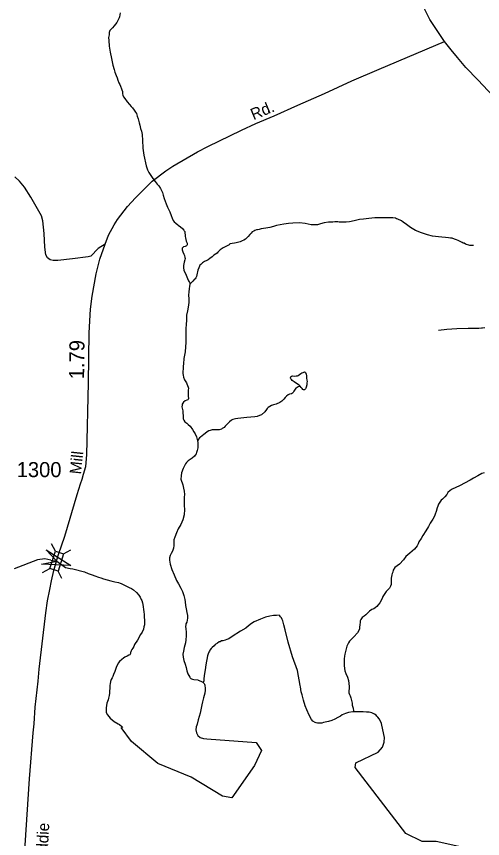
# Model space of a CAD drawing. Extents: x 2220236 to 2384410, y 720751 to 894131.
# Drawn here: x 2284074 to 2287936, y 819421 to 826230 of the extents above; entities that cross this region are included whole.
import ezdxf

# ---------------------------------------------------------------- set-up
doc = ezdxf.new("R2010")
doc.units = 0
for name, color, linetype in [('Exist Hydrographic Creek Single Shore', 7, 'Continuous'), ('Exist Hydrographic Misc Water Feature', 7, 'Continuous'), ('Exist Hydrographic Pond Under 1500 Sq Ft', 7, 'Continuous'), ('Exist Road Non-System Type 51', 7, 'Continuous'), ('Exist Road Primary NC Attributed', 7, 'Continuous'), ('Exist Road Secondary Mileage Hundredths English Label', 7, 'Continuous'), ('Exist Road Secondary Structure Standard Bridge Attributed CELL', 7, 'Continuous'), ('Exist Road Secondary Structure Standard Bridge CELL', 7, 'Continuous'), ('Exist Road Secondary Type 51 Attributed', 7, 'Continuous'), ('Exist Road Secondary Type 51 Label', 7, 'Continuous'), ('Exist Road Secondary Type 51 Number Label', 7, 'Continuous')]:
    doc.layers.add(name, color=color, linetype=linetype)

msp = doc.modelspace()

# ---------------------------------------------------------------- linework, layer by layer
at = {"layer": 'Exist Hydrographic Creek Single Shore'}
for points in [[(2284360.1, 821727.3), (2284307.9, 821738.2), (2284247.2, 821728.5), (2284055.1, 821655.8)], [(2284360.1, 821727.3), (2284408.7, 821718.8), (2284480.3, 821666.5), (2284519.1, 821658), (2284539.8, 821654.4), (2284638, 821630.2), (2284668.2, 821616.4), (2284702, 821604.2), (2284724.2, 821597.2), (2284754.5, 821586.7), (2284772.4, 821581.4), (2284796.5, 821571.1), (2284824.5, 821564), (2284856.8, 821555.8), (2284888.8, 821547.9), (2284918.8, 821540.7), (2284934.5, 821537.1), (2284942.6, 821534.3), (2284991, 821508.7), (2285006.9, 821501.2), (2285027, 821491.6), (2285043.2, 821481.4), (2285069.3, 821459.5), (2285087.3, 821437.8), (2285097.7, 821419.6), (2285103.7, 821408), (2285107.8, 821400.7), (2285111.9, 821392.4), (2285118.1, 821374.2), (2285122.4, 821360), (2285124.6, 821340.3), (2285126.8, 821318.3), (2285128.7, 821298.6), (2285130.8, 821276.2), (2285133.3, 821254.2), (2285135.4, 821230.2), (2285135.6, 821208.2), (2285133.6, 821190.2), (2285130.1, 821176.2), (2285126, 821156.6), (2285114.3, 821129.9), (2285102.5, 821110.5), (2285076.6, 821065.8), (2285053.2, 821028.5), (2285045.3, 821013.3), (2285037.5, 820999.4), (2285029.7, 820987.4), (2285023.6, 820975), (2285021.7, 820966.9), (2285020, 820961.3), (2285017.9, 820953.2), (2285012.1, 820943.5), (2285006.1, 820939.3), (2284990.2, 820930.8), (2284972.3, 820923), (2284960.6, 820915), (2284946.3, 820904.5), (2284928.6, 820888.5), (2284916.5, 820873.9), (2284901, 820838.2), (2284889.5, 820804), (2284877.8, 820779.6), (2284871.6, 820764.3), (2284865.8, 820753.6), (2284859.9, 820737.4), (2284854.3, 820722.1), (2284850.6, 820701.5), (2284848.4, 820691.7), (2284846.6, 820665.5), (2284844.9, 820645.8), (2284844.8, 820627.8), (2284844.8, 820625.5), (2284843.1, 820605.9), (2284837.4, 820585.3), (2284833.5, 820571.6), (2284828.6, 820557.6), (2284823.7, 820543), (2284816.1, 820505.4), (2284816.5, 820479.1), (2284818.5, 820465.3), (2284828.9, 820445.4), (2284851, 820419.4), (2284883.2, 820391.8), (2284915.3, 820372.1), (2284927.3, 820364.7), (2284945.7, 820350.2), (2284954.7, 820341.2)], [(2286867.2, 820472.1), (2286861.3, 820472.2), (2286825.4, 820465.4), (2286800, 820457.7), (2286773.9, 820445.2), (2286757.9, 820435), (2286738, 820423), (2286712.5, 820410.4), (2286686, 820400.4), (2286659.6, 820391.8), (2286646.1, 820388.8), (2286618.4, 820382.1), (2286603.2, 820378.2), (2286594.4, 820377.7), (2286580.6, 820376.4), (2286568.4, 820377.3), (2286558.3, 820379.1), (2286548.5, 820382.6), (2286530.4, 820393.8), (2286518.3, 820408.8), (2286498, 820444.3), (2286479.5, 820486.7), (2286467.1, 820520.4), (2286452.3, 820567.6), (2286440.1, 820612.1), (2286434.1, 820635.9), (2286427.7, 820678), (2286425.6, 820687.9), (2286402.3, 820813.7), (2286361.4, 820927.7), (2286324.5, 821047.5), (2286299.4, 821148.7), (2286288.1, 821190.9), (2286283, 821213), (2286280.6, 821223.9), (2286274.3, 821236.1), (2286268.7, 821248.7), (2286262.6, 821258.7), (2286256.3, 821267), (2286250.4, 821270.4), (2286229.8, 821269.8), (2286203.5, 821268.1), (2286174.5, 821263.8), (2286136.9, 821253.7), (2286095, 821239.2), (2286044.7, 821217.3), (2286020.7, 821202), (2285997.4, 821184.5), (2285973.7, 821163.6), (2285929.9, 821137.6), (2285860.1, 821094.8), (2285832.5, 821076.4), (2285817.9, 821070.1), (2285802.4, 821064.9), (2285784.6, 821060.3), (2285772.7, 821057.9), (2285760.8, 821051.6), (2285754.9, 821050.1), (2285738.9, 821039.9), (2285721.6, 821027.2), (2285710.9, 821017.6), (2285695.2, 821003.1), (2285687.2, 820995.1), (2285677.4, 820982.8), (2285673.6, 820974.7), (2285667.5, 820965), (2285663.6, 820951.3), (2285658, 820933.4), (2285642.4, 820860.5), (2285636.9, 820819), (2285633, 820788.6), (2285627.6, 820747), (2285625.8, 820726.4), (2285623.7, 820718.3), (2285621, 820713.4)], [(2285621, 820713.4), (2285628, 820706.7), (2285631.9, 820701), (2285634, 820691.2), (2285638, 820664.8), (2285638.3, 820649.1), (2285635.5, 820624.5), (2285622.9, 820586.4), (2285615, 820552.8), (2285609.6, 820528.3), (2285605.7, 820500.5), (2285601.8, 820486.8), (2285596.1, 820460.7), (2285588.6, 820432), (2285580.8, 820404.3), (2285570.9, 820370), (2285567.4, 820360.3), (2285562.5, 820347.3)], [(2287101.7, 820361.3), (2287098.1, 820374.5), (2287092.1, 820388.7), (2287077.9, 820412), (2287067.7, 820426), (2287059.7, 820436), (2287053.6, 820442), (2287039.6, 820451.1), (2287017.6, 820461.4), (2286995.4, 820466.8), (2286975.4, 820468.9), (2286947.5, 820470.4), (2286924, 820471.6), (2286891.5, 820472.3), (2286867.2, 820472.1)], [(2286046.3, 820026), (2285857.2, 819757.7), (2285782.2, 819772.4), (2285522.2, 819928.7), (2285246.2, 820042.6), (2285028.2, 820224.2), (2284942.3, 820340.8)], [(2285562.5, 820347.3), (2285560.4, 820321.4), (2285565.9, 820296.2), (2285578, 820274.2), (2285595.6, 820258.9), (2285624.2, 820251.2), (2285652.2, 820247.4), (2286061.2, 820215.9), (2286103.3, 820149.5), (2286046.3, 820026)], [(2289227.3, 819179.6), (2288935.3, 819310.2), (2288643.3, 819375.3), (2288161.2, 819260.7), (2287551.2, 819397.9), (2287435.3, 819397.1), (2287301.2, 819462.2), (2286879.2, 820008.8), (2286887.2, 820048), (2287070.3, 820136), (2287107.4, 820177.3), (2287120.6, 820218.9), (2287122.8, 820258.4), (2287101.7, 820361.3)]]:
    msp.add_lwpolyline(points, dxfattribs=at)
at = {"layer": 'Exist Hydrographic Misc Water Feature'}
for points in [[(2284933.9, 826259.2), (2284926.4, 826225.9), (2284924.3, 826219.3), (2284904.4, 826181), (2284882.9, 826153), (2284868.8, 826136.8), (2284859, 826124.6), (2284848.9, 826112.7), (2284843.3, 826097), (2284841.3, 826078.4), (2284837.5, 826054.5), (2284838, 826030.9), (2284842.6, 825984.9), (2284850.8, 825934.5), (2284861.2, 825882.8), (2284872.2, 825826.8), (2284883.2, 825789.5), (2284888.3, 825767.5)], [(2284888.3, 825767.5), (2284900.2, 825741), (2284908.7, 825721.1), (2284914.8, 825702), (2284921, 825681.5), (2284929.2, 825665.6), (2284935.4, 825651.7), (2284943.6, 825631.8), (2284947.6, 825621.9), (2284951.6, 825607.7), (2284953.1, 825598.8), (2284953.8, 825589.6), (2284956.5, 825577.4), (2284962.2, 825563.2), (2284972, 825549.9), (2284992.4, 825521.6), (2285010.7, 825499.9), (2285024.8, 825484.2), (2285034.7, 825472.5), (2285049.1, 825454.2), (2285061.2, 825436.5), (2285069.5, 825424.9), (2285075.3, 825404.4), (2285081.7, 825383), (2285089.9, 825349), (2285096.4, 825328.6), (2285102.4, 825302.9), (2285110.4, 825279.1), (2285114.8, 825251.1), (2285116.8, 825238.6), (2285119, 825217.2), (2285119.3, 825187.1), (2285119.7, 825159.2), (2285120, 825139.5), (2285128, 825080.9), (2285149.1, 824993.6), (2285159.6, 824959.9), (2285169.6, 824937.4), (2285186.1, 824911.8), (2285204, 824887.5), (2285222.5, 824864.1), (2285240.7, 824840.1), (2285252.6, 824825.8), (2285266.9, 824805.8), (2285283.3, 824772.7), (2285289.3, 824748.9), (2285297.6, 824722.5), (2285314.1, 824676.9), (2285324.4, 824650.5), (2285344.9, 824610.7), (2285356.7, 824580.9), (2285365.1, 824559.4), (2285373.3, 824541.2), (2285381.5, 824529.6), (2285393.4, 824517.2), (2285411.5, 824503.7), (2285417.7, 824499.3), (2285431.6, 824490.2), (2285452.5, 824471.7), (2285462.1, 824460), (2285464.6, 824455), (2285467.8, 824448.4), (2285470.2, 824438.5), (2285472.1, 824418.8), (2285472.8, 824407.3), (2285474.2, 824395.8), (2285477.2, 824381.6), (2285480.9, 824368.4), (2285487.1, 824351.9), (2285488.9, 824344.7), (2285489.1, 824338.1), (2285486.7, 824333.2), (2285483.4, 824330), (2285473.1, 824326), (2285459.2, 824322.3), (2285454.3, 824319.1), (2285451.2, 824315.9), (2285447.6, 824311.7), (2285446.5, 824307.8), (2285447.6, 824296.3), (2285451.5, 824279.8), (2285461.6, 824260), (2285465.6, 824250), (2285469.9, 824234.2), (2285470.7, 824225.3), (2285470.1, 824213.9), (2285464.5, 824194.3), (2285458.4, 824168.2), (2285458.3, 824147.5), (2285461.4, 824127.8), (2285479.3, 824086.4), (2285491.5, 824059.9), (2285499.6, 824040.1), (2285503.8, 824032.8), (2285507.6, 824028.4), (2285509.7, 824020.2), (2285509.9, 824012)], [(2287860, 824331.6), (2287831.8, 824333.8), (2287793.7, 824345.1), (2287783.6, 824351.2), (2287775.8, 824353), (2287765.7, 824358.8), (2287749.8, 824366.7), (2287733.3, 824374.3), (2287719.6, 824380.4), (2287703.3, 824386.4), (2287685.4, 824392.6), (2287669.4, 824393.6), (2287653.3, 824395.6), (2287629.5, 824399.4), (2287597.4, 824403.3), (2287571.5, 824404.8), (2287545.3, 824407), (2287521.5, 824410.8), (2287481, 824420.5), (2287429.2, 824438), (2287381.1, 824457), (2287338.6, 824480.8), (2287304.7, 824507.1), (2287278.5, 824526.3), (2287264.3, 824536.5), (2287254.3, 824542.6), (2287244.2, 824546.1), (2287234.1, 824550.2), (2287224, 824553.7), (2287214.3, 824558.2), (2287193, 824561.9), (2287138.3, 824563), (2287082.2, 824562.6), (2287044.1, 824562.4), (2286994.1, 824556.2), (2286950.4, 824551.2), (2286916.2, 824547), (2286872.4, 824536.4), (2286834.8, 824528.3), (2286804.6, 824526.3), (2286762.6, 824525.6), (2286748.5, 824525.9), (2286736.7, 824527.7), (2286710.8, 824527.6), (2286696.7, 824526.9), (2286660.6, 824527), (2286622.8, 824519.6), (2286593.1, 824512), (2286567, 824505), (2286547, 824503.8), (2286514.9, 824505.4), (2286464.9, 824515.3), (2286417.8, 824519.6), (2286364.9, 824518.4), (2286326.8, 824514.3), (2286289, 824509.1), (2286259.3, 824503.2), (2286229, 824497.3), (2286203.3, 824490.6), (2286173.3, 824482), (2286139.4, 824476.2), (2286101.2, 824469.7), (2286085.4, 824465.8), (2286071.6, 824463.8), (2286061.7, 824461.4), (2286049.5, 824457.7), (2286039.5, 824453), (2286027.6, 824445), (2286017.9, 824435.4), (2286007.8, 824424.8), (2285994, 824408.6), (2285982.3, 824396.8), (2285970.6, 824384.5), (2285958.3, 824376.6), (2285944.3, 824370.3), (2285926.8, 824362.5), (2285894.8, 824354.3), (2285880.7, 824352), (2285862.6, 824350), (2285844.8, 824345.5), (2285840.5, 824343), (2285835.1, 824339.1), (2285814.9, 824328.7), (2285787.1, 824314.5), (2285763.1, 824297), (2285743.4, 824278.7), (2285737.3, 824270.6), (2285709.7, 824252.2), (2285695.7, 824240.3), (2285676.6, 824224.3), (2285662, 824215.5), (2285650.1, 824210.1), (2285631.2, 824200.7), (2285616.2, 824189.5), (2285606.5, 824181.5), (2285600.5, 824175.1), (2285594.5, 824169.3)], [(2285594.5, 824169.3), (2285590.4, 824161.2), (2285584.6, 824149.2), (2285576.9, 824128.7), (2285573, 824115), (2285571.1, 824102.5), (2285564.4, 824077.4), (2285559.2, 824064.4), (2285553.5, 824057), (2285549.4, 824053.1), (2285535.7, 824038.7), (2285523.6, 824026.5), (2285517.9, 824020), (2285509.9, 824012)], [(2285509.9, 824012), (2285509.9, 824010.3), (2285508.3, 823996.6), (2285504.2, 823974.4), (2285502.4, 823949.8), (2285500.5, 823922), (2285500.9, 823892.4), (2285500.9, 823863.9), (2285499.4, 823838.4), (2285489.9, 823792), (2285483.9, 823756), (2285482.8, 823720), (2285480.9, 823672.5), (2285477.2, 823651.9), (2285477.5, 823621.7), (2285477.9, 823578.1), (2285478.3, 823532.1), (2285471.1, 823451.9), (2285461.4, 823398), (2285457.9, 823353.8), (2285456.1, 823333.5), (2285454.4, 823311.2), (2285452.6, 823288.3), (2285452.6, 823271.9), (2285454.6, 823259.7), (2285458.8, 823241.6), (2285467.3, 823221.8), (2285477.1, 823204.2), (2285481.5, 823195.9), (2285485.2, 823186), (2285491.6, 823174.3), (2285497.8, 823160.4), (2285499.6, 823152.2), (2285497.9, 823134.2), (2285496.2, 823113.6), (2285496.3, 823088.3), (2285498.5, 823064.3), (2285496.7, 823060.4), (2285492.7, 823056.2), (2285486.1, 823052.4), (2285472.5, 823046.2), (2285458.5, 823035), (2285452.4, 823027.6), (2285448, 823018.8), (2285445.9, 823011.3), (2285445.3, 822997.5), (2285451.4, 822963.6), (2285453.7, 822943.9), (2285455.9, 822925.8), (2285456.3, 822897.9), (2285460, 822886.4), (2285470.2, 822874), (2285486.4, 822862.2), (2285498, 822850.5), (2285512.8, 822836.1), (2285532.9, 822810.4), (2285544.9, 822790.5), (2285555.1, 822772.2), (2285565.4, 822749.1), (2285571.5, 822726.6), (2285573.5, 822714.5)], [(2286425.2, 823167.5), (2286408.4, 823162.9), (2286399.4, 823158.2), (2286389.4, 823150.2), (2286383.4, 823144.4), (2286377.6, 823135.7), (2286371.8, 823125.9), (2286365.7, 823116.2), (2286360, 823109.8), (2286353.7, 823105.6), (2286335.9, 823102.1), (2286324, 823095.8), (2286312, 823085.2), (2286300.2, 823073.3), (2286290.1, 823059.4), (2286282.4, 823051.4), (2286272.4, 823043.4), (2286256.4, 823033.2), (2286224.7, 823019.1), (2286202.9, 823013), (2286188, 823007.4), (2286172.8, 823000.5), (2286160.8, 822991.6), (2286150.7, 822981.9), (2286145, 822973.9), (2286131.2, 822955.4), (2286103.5, 822931.4), (2286088.9, 822924.2), (2286068.7, 822917.4), (2286049.7, 822915.2), (2285983.6, 822908.3), (2285933.6, 822903.8), (2285908, 822899.4), (2285887.9, 822897.2), (2285865.8, 822891.1), (2285855.9, 822885.7), (2285840.2, 822872.9), (2285828.1, 822860.7), (2285812.4, 822844.6), (2285804.3, 822836.6), (2285794.6, 822827), (2285778.7, 822816.8), (2285772.7, 822812.7), (2285752.6, 822806.5), (2285728.6, 822806.4), (2285710.6, 822805.7), (2285694.5, 822806.1), (2285679, 822801.5), (2285669.1, 822797.7), (2285654.1, 822788.9), (2285637.1, 822777.1), (2285627.1, 822769.1), (2285613.1, 822756.9), (2285599.5, 822746.7), (2285591.1, 822739.3), (2285582.3, 822728), (2285573.5, 822714.5)], [(2285573.5, 822714.5), (2285575.9, 822700.3), (2285577, 822676.7), (2285576, 822658.6), (2285571.9, 822636.4), (2285566.6, 822618.5), (2285562.5, 822608.7), (2285554.7, 822596.8), (2285549, 822588.7), (2285530.9, 822572.7), (2285497.3, 822550.4), (2285482.9, 822535.9), (2285474.8, 822525.3), (2285454, 822485.7), (2285442.1, 822449.9), (2285438, 822425.3), (2285436.8, 822399.1), (2285440.7, 822381.7), (2285447, 822367.8), (2285452.2, 822350.3), (2285459.2, 822323.2), (2285463.6, 822299.2), (2285465.6, 822271.3), (2285463.8, 822247.7), (2285462.4, 822211.6), (2285464.7, 822179.5), (2285465, 822146), (2285463.1, 822101.8), (2285453.7, 822061.6), (2285435.8, 822021), (2285414.4, 821985.3), (2285398.7, 821952.9), (2285386.8, 821918.7), (2285379.1, 821895.2), (2285377.4, 821873), (2285377.8, 821848.4), (2285375.7, 821826.4), (2285368, 821802.6), (2285356.1, 821780.9), (2285348.5, 821764.7), (2285342.6, 821746.7), (2285340.9, 821726.1), (2285347.4, 821694.2), (2285361.6, 821648.6), (2285380, 821606.6), (2285400.4, 821558.6), (2285416.5, 821531), (2285435.1, 821495.6), (2285449.3, 821467.4), (2285461.4, 821433.4), (2285469.6, 821401.4), (2285472.1, 821381.6), (2285474.1, 821351.1), (2285480.4, 821323.1), (2285486.7, 821293.4), (2285491.1, 821269.7), (2285491.9, 821258.9), (2285491, 821245.8), (2285489, 821228.8), (2285485.4, 821213.1), (2285477.5, 821199.5), (2285476.4, 821191.3), (2285475.8, 821178.9), (2285478, 821157.5), (2285480.1, 821131.2), (2285480.4, 821101.7), (2285478.7, 821067.3), (2285474.9, 821041.1), (2285463, 821003), (2285457.4, 820973.6), (2285453.6, 820947.4), (2285456.1, 820923.4), (2285462.1, 820897.1), (2285472.3, 820865.1), (2285480.6, 820839.3), (2285486.8, 820809.7), (2285495.2, 820785.9), (2285509.4, 820757.7), (2285513.6, 820753.3), (2285519.7, 820747.6), (2285525.5, 820744.2), (2285533.7, 820741.4), (2285543.7, 820738), (2285575.5, 820736.6), (2285579.7, 820733.9), (2285601.5, 820724.6), (2285617.8, 820716.7), (2285621, 820713.4)], [(2287949.9, 822451), (2287931.1, 822444.2), (2287895.6, 822425.3), (2287861.4, 822405.3), (2287833.5, 822388.8), (2287744, 822343.8), (2287684, 822315.5), (2287666.4, 822303.7), (2287648.4, 822287.7), (2287638.8, 822271.5), (2287624.6, 822250.5), (2287603, 822232.9), (2287593.6, 822224.9), (2287581.8, 822208.7), (2287577, 822199.7), (2287571.6, 822190.9), (2287565.7, 822174.6), (2287559.8, 822160.7), (2287552, 822130.6), (2287544, 822108.5), (2287538.3, 822090.6), (2287524.7, 822066.3), (2287503, 822032.3), (2287489, 822005.7), (2287465.3, 821970.1), (2287439.9, 821931.3), (2287426.3, 821906.9), (2287408.4, 821879.4), (2287402.4, 821861.5), (2287394.9, 821845.3), (2287373, 821818.5), (2287333.2, 821784.2), (2287301.5, 821756), (2287279.7, 821730.2), (2287246.4, 821693.2), (2287208.4, 821665.5), (2287196.5, 821643.4), (2287192.6, 821628.7), (2287186.8, 821617.4), (2287184.9, 821605.3), (2287181.3, 821591.2), (2287179.1, 821579.2), (2287179.7, 821559.5), (2287179.3, 821543.1), (2287177.7, 821525.1), (2287173.8, 821512.7), (2287165.9, 821496.4), (2287152.1, 821480.3), (2287138.4, 821466.8), (2287120.5, 821442.6), (2287108.7, 821426.5), (2287102.8, 821408.5), (2287085, 821374.5), (2287071.2, 821355.7), (2287059.4, 821343.8), (2287044.8, 821331.7), (2287035.8, 821325.3), (2287017.6, 821319.1), (2286999.6, 821305.7), (2286983.8, 821288.7), (2286968.2, 821275.2), (2286954.1, 821263), (2286938.1, 821251.2), (2286926.3, 821235.7), (2286922.5, 821224.3), (2286920.6, 821212.2), (2286918.9, 821192.6), (2286916.8, 821173), (2286915.2, 821158.2), (2286911.3, 821144.2), (2286901.1, 821124.7), (2286869.9, 821091.9), (2286834.1, 821055.6), (2286824.3, 821042), (2286818.5, 821031.3), (2286812.6, 821016.1), (2286802.7, 820981.8), (2286795.1, 820949.2), (2286791.1, 820931.2), (2286789.4, 820909), (2286789.5, 820885.3)], [(2286789.5, 820885.3), (2286789.8, 820851.5), (2286793.9, 820810.5), (2286802.3, 820789), (2286817.1, 820757.5), (2286825, 820729.5), (2286829.1, 820705.8), (2286831.6, 820681.8), (2286831.8, 820663.7), (2286827.9, 820645.8), (2286827.6, 820634.3), (2286828.8, 820627), (2286832.5, 820615.5), (2286838.1, 820603.9), (2286844, 820587.4), (2286850.5, 820565.9), (2286854.6, 820543.5), (2286856.9, 820525.4), (2286863.2, 820500.1), (2286867.4, 820480.3), (2286867.2, 820472.1)]]:
    msp.add_lwpolyline(points, dxfattribs=at)
at = {"layer": 'Exist Hydrographic Pond Under 1500 Sq Ft'}
msp.add_lwpolyline([(2286425.2, 823167.5), (2286416.2, 823176.5), (2286395.1, 823190.1), (2286375.1, 823203.6), (2286358.6, 823215.4), (2286352.5, 823222.1), (2286348.7, 823228.1), (2286344.6, 823235.4), (2286344.4, 823239.7), (2286346.4, 823243.6), (2286350.5, 823250), (2286354.4, 823251.6), (2286362.4, 823254), (2286380.4, 823252), (2286392.5, 823252.4), (2286401.4, 823253.9), (2286408.3, 823256.4), (2286420, 823264.3), (2286430, 823272.3), (2286439.6, 823278.7), (2286448.2, 823282.4), (2286454.2, 823284.9), (2286459.4, 823285.5), (2286464.3, 823284.7), (2286467.3, 823283.7), (2286470.2, 823281.3), (2286474.5, 823267.1), (2286476.5, 823253.3), (2286478.4, 823235.2), (2286480.7, 823217.2), (2286481.4, 823205.7), (2286480.8, 823194.8), (2286478.9, 823178.5), (2286475.2, 823158.9), (2286472.4, 823152.4), (2286469.4, 823146.9), (2286465.3, 823142.7), (2286459.4, 823138.9), (2286454.4, 823137.3), (2286451.4, 823136.4), (2286447.5, 823139.1), (2286441.5, 823148.1), (2286433.2, 823158.1), (2286425.2, 823167.5)], dxfattribs=at)
at = {"layer": 'Exist Road Non-System Type 51'}
for points in [[(2284808.4, 824343.1), (2284750.5, 824308.3), (2284691.4, 824245.1), (2284667.5, 824238.8), (2284537.8, 824221.7), (2284416, 824208.6), (2284378, 824208.2), (2284351.9, 824213.9), (2284329.9, 824231.8), (2284317.4, 824255), (2284310.4, 824319.9), (2284303.5, 824433.5), (2284291.9, 824537.8), (2284280.3, 824579.5), (2284192.3, 824732.5), (2284141.3, 824815.9), (2284099.6, 824864.6), (2284060.3, 824901.7)], [(2287571, 823630.5), (2287639.5, 823639.3), (2287722.1, 823644.5), (2287816.9, 823648), (2287880.1, 823648), (2287906.4, 823648), (2287927.5, 823649.8), (2287934.5, 823651.5), (2287955.6, 823655.1)]]:
    msp.add_lwpolyline(points, dxfattribs=at)
at = {"layer": 'Exist Road Primary NC Attributed'}
for points in [[(2287620.5, 826022.7), (2287558.7, 826112.3), (2287497.8, 826204.6), (2287457.2, 826288.1), (2287395.2, 826476), (2287374.4, 826536.3), (2287360.5, 826591.9), (2287330.4, 826744.9), (2287270.1, 827020.7), (2287240, 827155.2), (2287201.8, 827303.5), (2287160.1, 827424), (2287113.8, 827533), (2287056.4, 827661.9), (2286909.8, 827948.4), (2286794, 828139.2), (2286704.5, 828298.2), (2286590.9, 828487.1), (2286485.3, 828652.1), (2286388.8, 828810.1), (2286296.1, 828930.6), (2286187.2, 829069.7), (2285938.2, 829361.7)], [(2288108, 825481.8), (2287896.5, 825704.5), (2287796.5, 825807.9), (2287727, 825889), (2287676.1, 825953.9), (2287620.5, 826022.7)]]:
    msp.add_lwpolyline(points, dxfattribs=at)
at = {"layer": 'Exist Road Secondary Structure Standard Bridge Attributed CELL'}
msp.add_lwpolyline([(2284319.4, 821813.3), (2284524.9, 821681.9), (2284281.3, 821693), (2284408.7, 821718.8)], close=True, dxfattribs=at)
at = {"layer": 'Exist Road Secondary Structure Standard Bridge CELL'}
for p, q in [((2284397.2, 821800.8), (2284365.5, 821862.1)), ((2284463, 821779.9), (2284524.2, 821811.6)), ((2284289.8, 821625.2), (2284351.1, 821656.9)), ((2284450.1, 821574.2), (2284418.4, 821635.5))]:
    msp.add_line(p, q, dxfattribs=at)
msp.add_lwpolyline([(2284351.1, 821656.9), (2284396.9, 821800.9), (2284464.2, 821779.5), (2284418.4, 821635.5)], close=True, dxfattribs=at)
at = {"layer": 'Exist Road Secondary Type 51 Attributed'}
for points in [[(2284411.8, 821737.5), (2284422.8, 821774.9), (2284473.7, 821925.6), (2284578.1, 822270.9), (2284603.5, 822359), (2284617.4, 822398.4), (2284628.9, 822440.1), (2284647.5, 822502.7), (2284656.7, 822600.1), (2284670.6, 823195.8), (2284675.3, 823610.6), (2284686.8, 823805.3), (2284700.7, 823912), (2284733.2, 824099.7), (2284765.6, 824220.2), (2284808.4, 824343.1), (2284836.2, 824419.6), (2284882.6, 824503), (2284910.4, 824547), (2284993.8, 824656), (2285060.9, 824727.8), (2285197.4, 824865.5), (2285310.5, 824950.6), (2285368.3, 824989.2), (2285575, 825109), (2285660.5, 825153.6), (2285937.2, 825288.3), (2286058.7, 825343.3), (2286210, 825406.8), (2286405, 825496.5), (2286625.9, 825592.7), (2286853, 825696.7), (2287080, 825792.8), (2287620.5, 826022.7)], [(2284080.7, 818351.8), (2284182.6, 819915.9), (2284213.1, 820296.2), (2284220.1, 820370.3), (2284229.4, 820509.4), (2284254.8, 820725), (2284261.8, 820824.6), (2284318.5, 821290.5), (2284332.4, 821390.2), (2284351, 821482.9), (2284364.9, 821554.7), (2284383.4, 821640.5), (2284411.8, 821737.5)]]:
    msp.add_lwpolyline(points, dxfattribs=at)

# ---------------------------------------------------------------- texts
at = {"layer": 'Exist Road Secondary Mileage Hundredths English Label'}
msp.add_text('1.79', height=125, rotation=89.38494, dxfattribs=at).set_placement((2284634.3, 823224.3))
at = {"layer": 'Exist Road Secondary Type 51 Label'}
for s, rotation, p in [('Rd.', 22.76791, (2286037.9, 825370.2)), ('Mill', 83.97077, (2284608.4, 822435)), ('Boddie', 87.00116, (2284325.5, 819154.9))]:
    msp.add_text(s, height=95, rotation=rotation, dxfattribs=at).set_placement(p)
at = {"layer": 'Exist Road Secondary Type 51 Number Label'}
msp.add_text('1300', height=125, dxfattribs=at).set_placement((2284075.5, 822414.5))

doc.saveas('drawing.dxf')
